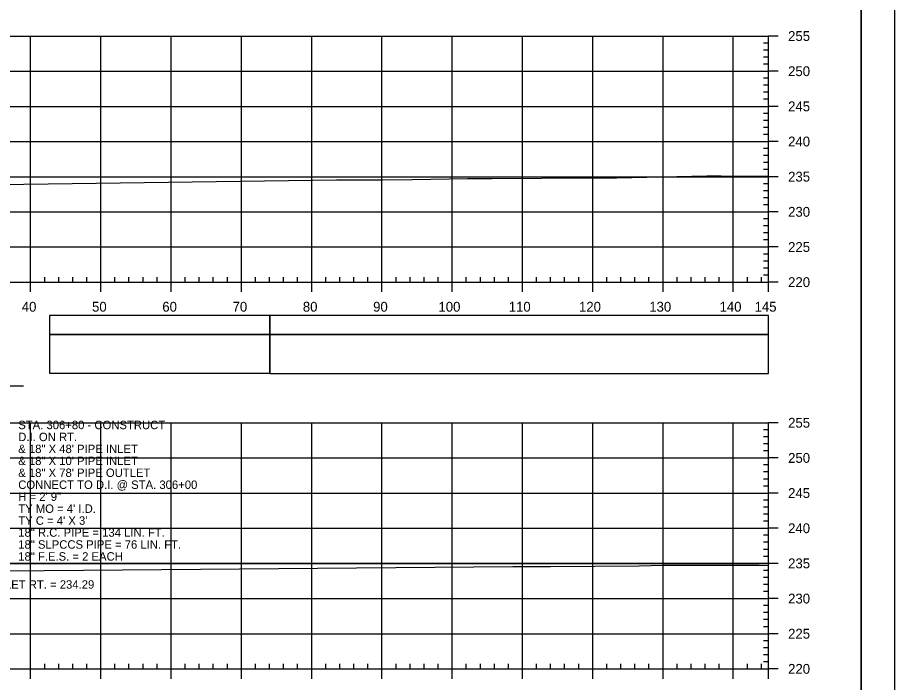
# Model space of a CAD drawing. Extents: x 1386544 to 1388153, y 379785 to 390999.
# Drawn here: x 1388028.4 to 1388153.2, y 384488.6 to 384583.1 of the extents above; entities that cross this region are included whole.
import ezdxf

# ---------------------------------------------------------------- set-up
doc = ezdxf.new("R2010")
doc.units = 0
for name, color, linetype in [('R_Axis', 7, 'Continuous'), ('R_Axis Annot', 7, 'Continuous'), ('R_Border', 7, 'Continuous'), ('R_Exist Surface', 7, 'Continuous'), ('R_Grid', 7, 'Continuous'), ('R_No Plot', 7, 'Continuous'), ('R_Striping', 7, 'Continuous'), ('R_Water', 7, 'Continuous'), ('R_Water Annot', 7, 'Continuous')]:
    doc.layers.add(name, color=color, linetype=linetype)

msp = doc.modelspace()

# ---------------------------------------------------------------- linework, layer by layer
at = {"layer": 'R_Axis'}
for p, q in [((1388135.25, 384545.51), (1388135.25, 384580.51)), ((1388136.65, 384580.51), (1388135.25, 384580.51)), ((1388135.25, 384579.51), (1388134.55, 384579.51)), ((1388135.25, 384578.51), (1388134.55, 384578.51)), ((1388135.25, 384577.51), (1388134.55, 384577.51)), ((1388135.25, 384576.51), (1388134.55, 384576.51)), ((1388136.65, 384575.51), (1388135.25, 384575.51)), ((1388135.25, 384574.51), (1388134.55, 384574.51)), ((1388135.25, 384573.51), (1388134.55, 384573.51)), ((1388135.25, 384572.51), (1388134.55, 384572.51)), ((1388135.25, 384571.51), (1388134.55, 384571.51)), ((1388136.65, 384570.51), (1388135.25, 384570.51)), ((1388135.25, 384569.51), (1388134.55, 384569.51)), ((1388135.25, 384568.51), (1388134.55, 384568.51)), ((1388135.25, 384567.51), (1388134.55, 384567.51)), ((1388135.25, 384566.51), (1388134.55, 384566.51)), ((1388136.65, 384565.51), (1388135.25, 384565.51)), ((1388135.25, 384564.51), (1388134.55, 384564.51)), ((1388135.25, 384563.51), (1388134.55, 384563.51)), ((1388135.25, 384562.51), (1388134.55, 384562.51)), ((1388135.25, 384561.51), (1388134.55, 384561.51)), ((1388136.65, 384560.51), (1388135.25, 384560.51)), ((1388135.25, 384559.51), (1388134.55, 384559.51)), ((1388135.25, 384558.51), (1388134.55, 384558.51)), ((1388135.25, 384557.51), (1388134.55, 384557.51)), ((1388135.25, 384556.51), (1388134.55, 384556.51)), ((1388136.65, 384555.51), (1388135.25, 384555.51)), ((1388135.25, 384554.51), (1388134.55, 384554.51)), ((1388135.25, 384553.51), (1388134.55, 384553.51)), ((1388135.25, 384552.51), (1388134.55, 384552.51)), ((1388135.25, 384551.51), (1388134.55, 384551.51)), ((1388136.65, 384550.51), (1388135.25, 384550.51)), ((1388135.25, 384549.51), (1388134.55, 384549.51)), ((1388135.25, 384548.51), (1388134.55, 384548.51)), ((1388135.25, 384547.51), (1388134.55, 384547.51)), ((1387845.25, 384545.51), (1388135.25, 384545.51)), ((1388030.25, 384544.11), (1388030.25, 384545.51)), ((1388032.25, 384545.51), (1388032.25, 384546.21)), ((1388034.25, 384545.51), (1388034.25, 384546.21)), ((1388036.25, 384545.51), (1388036.25, 384546.21)), ((1388038.25, 384545.51), (1388038.25, 384546.21)), ((1388040.25, 384544.11), (1388040.25, 384545.51)), ((1388042.25, 384545.51), (1388042.25, 384546.21)), ((1388044.25, 384545.51), (1388044.25, 384546.21)), ((1388046.25, 384545.51), (1388046.25, 384546.21)), ((1388048.25, 384545.51), (1388048.25, 384546.21)), ((1388050.25, 384544.11), (1388050.25, 384545.51)), ((1388052.25, 384545.51), (1388052.25, 384546.21)), ((1388054.25, 384545.51), (1388054.25, 384546.21)), ((1388056.25, 384545.51), (1388056.25, 384546.21)), ((1388058.25, 384545.51), (1388058.25, 384546.21)), ((1388060.25, 384544.11), (1388060.25, 384545.51)), ((1388062.25, 384545.51), (1388062.25, 384546.21)), ((1388064.25, 384545.51), (1388064.25, 384546.21)), ((1388066.25, 384545.51), (1388066.25, 384546.21)), ((1388068.25, 384545.51), (1388068.25, 384546.21)), ((1388070.25, 384544.11), (1388070.25, 384545.51)), ((1388072.25, 384545.51), (1388072.25, 384546.21)), ((1388074.25, 384545.51), (1388074.25, 384546.21)), ((1388076.25, 384545.51), (1388076.25, 384546.21)), ((1388078.25, 384545.51), (1388078.25, 384546.21)), ((1388080.25, 384544.11), (1388080.25, 384545.51)), ((1388082.25, 384545.51), (1388082.25, 384546.21)), ((1388084.25, 384545.51), (1388084.25, 384546.21)), ((1388086.25, 384545.51), (1388086.25, 384546.21)), ((1388088.25, 384545.51), (1388088.25, 384546.21)), ((1388090.25, 384544.11), (1388090.25, 384545.51)), ((1388092.25, 384545.51), (1388092.25, 384546.21)), ((1388094.25, 384545.51), (1388094.25, 384546.21)), ((1388096.25, 384545.51), (1388096.25, 384546.21)), ((1388098.25, 384545.51), (1388098.25, 384546.21)), ((1388100.25, 384544.11), (1388100.25, 384545.51)), ((1388102.25, 384545.51), (1388102.25, 384546.21)), ((1388104.25, 384545.51), (1388104.25, 384546.21)), ((1388106.25, 384545.51), (1388106.25, 384546.21)), ((1388108.25, 384545.51), (1388108.25, 384546.21)), ((1388110.25, 384544.11), (1388110.25, 384545.51)), ((1388112.25, 384545.51), (1388112.25, 384546.21)), ((1388114.25, 384545.51), (1388114.25, 384546.21)), ((1388116.25, 384545.51), (1388116.25, 384546.21)), ((1388118.25, 384545.51), (1388118.25, 384546.21)), ((1388120.25, 384544.11), (1388120.25, 384545.51)), ((1388122.25, 384545.51), (1388122.25, 384546.21)), ((1388124.25, 384545.51), (1388124.25, 384546.21)), ((1388126.25, 384545.51), (1388126.25, 384546.21)), ((1388128.25, 384545.51), (1388128.25, 384546.21)), ((1388130.25, 384544.11), (1388130.25, 384545.51)), ((1388132.25, 384545.51), (1388132.25, 384546.21)), ((1388134.25, 384545.51), (1388134.25, 384546.21)), ((1388135.25, 384546.51), (1388134.55, 384546.51)), ((1388135.25, 384544.11), (1388135.25, 384545.51)), ((1388136.65, 384545.51), (1388135.25, 384545.51)), ((1388135.25, 384490.51), (1388135.25, 384525.51)), ((1388136.65, 384525.51), (1388135.25, 384525.51)), ((1388135.25, 384524.51), (1388134.55, 384524.51)), ((1388135.25, 384523.51), (1388134.55, 384523.51)), ((1388135.25, 384522.51), (1388134.55, 384522.51)), ((1388135.25, 384521.51), (1388134.55, 384521.51)), ((1388136.65, 384520.51), (1388135.25, 384520.51)), ((1388135.25, 384519.51), (1388134.55, 384519.51)), ((1388135.25, 384518.51), (1388134.55, 384518.51)), ((1388135.25, 384517.51), (1388134.55, 384517.51)), ((1388135.25, 384516.51), (1388134.55, 384516.51)), ((1388136.65, 384515.51), (1388135.25, 384515.51)), ((1388135.25, 384514.51), (1388134.55, 384514.51)), ((1388135.25, 384513.51), (1388134.55, 384513.51)), ((1388135.25, 384512.51), (1388134.55, 384512.51)), ((1388135.25, 384511.51), (1388134.55, 384511.51)), ((1388136.65, 384510.51), (1388135.25, 384510.51)), ((1388135.25, 384509.51), (1388134.55, 384509.51)), ((1388135.25, 384508.51), (1388134.55, 384508.51)), ((1388135.25, 384507.51), (1388134.55, 384507.51)), ((1388135.25, 384506.51), (1388134.55, 384506.51)), ((1388136.65, 384505.51), (1388135.25, 384505.51)), ((1388135.25, 384504.51), (1388134.55, 384504.51)), ((1388135.25, 384503.51), (1388134.55, 384503.51)), ((1388135.25, 384502.51), (1388134.55, 384502.51)), ((1388135.25, 384501.51), (1388134.55, 384501.51)), ((1388136.65, 384500.51), (1388135.25, 384500.51)), ((1388135.25, 384499.51), (1388134.55, 384499.51)), ((1388135.25, 384498.51), (1388134.55, 384498.51)), ((1388135.25, 384497.51), (1388134.55, 384497.51)), ((1388135.25, 384496.51), (1388134.55, 384496.51)), ((1388136.65, 384495.51), (1388135.25, 384495.51)), ((1388135.25, 384494.51), (1388134.55, 384494.51)), ((1388135.25, 384493.51), (1388134.55, 384493.51)), ((1388135.25, 384492.51), (1388134.55, 384492.51)), ((1387845.25, 384490.51), (1388135.25, 384490.51)), ((1388030.25, 384489.11), (1388030.25, 384490.51)), ((1388032.25, 384490.51), (1388032.25, 384491.21)), ((1388034.25, 384490.51), (1388034.25, 384491.21)), ((1388036.25, 384490.51), (1388036.25, 384491.21)), ((1388038.25, 384490.51), (1388038.25, 384491.21)), ((1388040.25, 384489.11), (1388040.25, 384490.51)), ((1388042.25, 384490.51), (1388042.25, 384491.21)), ((1388044.25, 384490.51), (1388044.25, 384491.21)), ((1388046.25, 384490.51), (1388046.25, 384491.21)), ((1388048.25, 384490.51), (1388048.25, 384491.21)), ((1388050.25, 384489.11), (1388050.25, 384490.51)), ((1388052.25, 384490.51), (1388052.25, 384491.21)), ((1388054.25, 384490.51), (1388054.25, 384491.21)), ((1388056.25, 384490.51), (1388056.25, 384491.21)), ((1388058.25, 384490.51), (1388058.25, 384491.21)), ((1388060.25, 384489.11), (1388060.25, 384490.51)), ((1388062.25, 384490.51), (1388062.25, 384491.21)), ((1388064.25, 384490.51), (1388064.25, 384491.21)), ((1388066.25, 384490.51), (1388066.25, 384491.21)), ((1388068.25, 384490.51), (1388068.25, 384491.21)), ((1388070.25, 384489.11), (1388070.25, 384490.51)), ((1388072.25, 384490.51), (1388072.25, 384491.21)), ((1388074.25, 384490.51), (1388074.25, 384491.21)), ((1388076.25, 384490.51), (1388076.25, 384491.21)), ((1388078.25, 384490.51), (1388078.25, 384491.21)), ((1388080.25, 384489.11), (1388080.25, 384490.51)), ((1388082.25, 384490.51), (1388082.25, 384491.21)), ((1388084.25, 384490.51), (1388084.25, 384491.21)), ((1388086.25, 384490.51), (1388086.25, 384491.21)), ((1388088.25, 384490.51), (1388088.25, 384491.21)), ((1388090.25, 384489.11), (1388090.25, 384490.51)), ((1388092.25, 384490.51), (1388092.25, 384491.21)), ((1388094.25, 384490.51), (1388094.25, 384491.21)), ((1388096.25, 384490.51), (1388096.25, 384491.21)), ((1388098.25, 384490.51), (1388098.25, 384491.21)), ((1388100.25, 384489.11), (1388100.25, 384490.51)), ((1388102.25, 384490.51), (1388102.25, 384491.21)), ((1388104.25, 384490.51), (1388104.25, 384491.21)), ((1388106.25, 384490.51), (1388106.25, 384491.21)), ((1388108.25, 384490.51), (1388108.25, 384491.21)), ((1388110.25, 384489.11), (1388110.25, 384490.51)), ((1388112.25, 384490.51), (1388112.25, 384491.21)), ((1388114.25, 384490.51), (1388114.25, 384491.21)), ((1388116.25, 384490.51), (1388116.25, 384491.21)), ((1388118.25, 384490.51), (1388118.25, 384491.21)), ((1388120.25, 384489.11), (1388120.25, 384490.51)), ((1388122.25, 384490.51), (1388122.25, 384491.21)), ((1388124.25, 384490.51), (1388124.25, 384491.21)), ((1388126.25, 384490.51), (1388126.25, 384491.21)), ((1388128.25, 384490.51), (1388128.25, 384491.21)), ((1388130.25, 384489.11), (1388130.25, 384490.51)), ((1388132.25, 384490.51), (1388132.25, 384491.21)), ((1388134.25, 384490.51), (1388134.25, 384491.21)), ((1388135.25, 384491.51), (1388134.55, 384491.51)), ((1388135.25, 384489.11), (1388135.25, 384490.51)), ((1388136.65, 384490.51), (1388135.25, 384490.51))]:
    msp.add_line(p, q, dxfattribs=at)
at = {"layer": 'R_Axis Annot'}
for points in [[(1388064.27, 384538.07), (1388135.25, 384538.07), (1388135.25, 384540.78), (1388064.27, 384540.78)], [(1388064.27, 384532.54), (1388135.25, 384532.54), (1388135.25, 384538.07), (1388064.27, 384538.07)]]:
    msp.add_lwpolyline(points, close=True, dxfattribs=at)
at = {"layer": 'R_Border'}
msp.add_line((1388148.43, 384468.35), (1388148.43, 384673.81), dxfattribs=at)
at = {"layer": 'R_Exist Surface'}
for points in [[(1388073.79, 384560.04), (1388080.31, 384560.04), (1388084.58, 384560.11), (1388092.43, 384560.23), (1388095.89, 384560.26), (1388110.02, 384560.33), (1388113.66, 384560.35), (1388126.46, 384560.61), (1388128.54, 384560.61), (1388135.25, 384560.56)], [(1388015.58, 384559.25), (1388073.79, 384560.04)], [(1388015.46, 384504.38), (1388098.86, 384505.05)], [(1388098.86, 384505.05), (1388102.38, 384505.08), (1388104.23, 384505.09), (1388116.84, 384505.17), (1388120.29, 384505.24), (1388133.92, 384505.24), (1388135.25, 384505.23)]]:
    msp.add_lwpolyline(points, dxfattribs=at)
at = {"layer": 'R_Grid'}
for p, q in [((1387845.25, 384580.51), (1388135.25, 384580.51)), ((1387845.25, 384580.51), (1388135.25, 384580.51)), ((1387845.25, 384580.51), (1388135.25, 384580.51)), ((1388030.25, 384545.51), (1388030.25, 384580.51)), ((1388030.25, 384545.51), (1388030.25, 384580.51)), ((1388030.25, 384545.51), (1388030.25, 384580.51)), ((1388040.25, 384545.51), (1388040.25, 384580.51)), ((1388040.25, 384545.51), (1388040.25, 384580.51)), ((1388040.25, 384545.51), (1388040.25, 384580.51)), ((1388050.25, 384545.51), (1388050.25, 384580.51)), ((1388050.25, 384545.51), (1388050.25, 384580.51)), ((1388050.25, 384545.51), (1388050.25, 384580.51)), ((1388060.25, 384545.51), (1388060.25, 384580.51)), ((1388060.25, 384545.51), (1388060.25, 384580.51)), ((1388060.25, 384545.51), (1388060.25, 384580.51)), ((1388070.25, 384545.51), (1388070.25, 384580.51)), ((1388070.25, 384545.51), (1388070.25, 384580.51)), ((1388070.25, 384545.51), (1388070.25, 384580.51)), ((1388080.25, 384545.51), (1388080.25, 384580.51)), ((1388080.25, 384545.51), (1388080.25, 384580.51)), ((1388080.25, 384545.51), (1388080.25, 384580.51)), ((1388090.25, 384545.51), (1388090.25, 384580.51)), ((1388090.25, 384545.51), (1388090.25, 384580.51)), ((1388090.25, 384545.51), (1388090.25, 384580.51)), ((1388100.25, 384545.51), (1388100.25, 384580.51)), ((1388100.25, 384545.51), (1388100.25, 384580.51)), ((1388100.25, 384545.51), (1388100.25, 384580.51)), ((1388110.25, 384545.51), (1388110.25, 384580.51)), ((1388110.25, 384545.51), (1388110.25, 384580.51)), ((1388110.25, 384545.51), (1388110.25, 384580.51)), ((1388120.25, 384545.51), (1388120.25, 384580.51)), ((1388120.25, 384545.51), (1388120.25, 384580.51)), ((1388120.25, 384545.51), (1388120.25, 384580.51)), ((1388130.25, 384545.51), (1388130.25, 384580.51)), ((1388130.25, 384545.51), (1388130.25, 384580.51)), ((1388130.25, 384545.51), (1388130.25, 384580.51)), ((1388135.25, 384545.51), (1388135.25, 384580.51)), ((1388135.25, 384545.51), (1388135.25, 384580.51)), ((1388135.25, 384545.51), (1388135.25, 384580.51)), ((1387845.25, 384575.51), (1388135.25, 384575.51)), ((1387845.25, 384575.51), (1388135.25, 384575.51)), ((1387845.25, 384575.51), (1388135.25, 384575.51)), ((1387845.25, 384570.51), (1388135.25, 384570.51)), ((1387845.25, 384570.51), (1388135.25, 384570.51)), ((1387845.25, 384570.51), (1388135.25, 384570.51)), ((1387845.25, 384565.51), (1388135.25, 384565.51)), ((1387845.25, 384565.51), (1388135.25, 384565.51)), ((1387845.25, 384565.51), (1388135.25, 384565.51)), ((1387845.25, 384560.51), (1388135.25, 384560.51)), ((1387845.25, 384555.51), (1388135.25, 384555.51)), ((1387845.25, 384555.51), (1388135.25, 384555.51)), ((1387845.25, 384555.51), (1388135.25, 384555.51)), ((1387845.25, 384550.51), (1388135.25, 384550.51)), ((1387845.25, 384550.51), (1388135.25, 384550.51)), ((1387845.25, 384550.51), (1388135.25, 384550.51)), ((1387845.25, 384545.51), (1388135.25, 384545.51)), ((1387845.25, 384545.51), (1388135.25, 384545.51)), ((1387845.25, 384545.51), (1388135.25, 384545.51)), ((1387845.25, 384525.51), (1388135.25, 384525.51)), ((1387845.25, 384525.51), (1388135.25, 384525.51)), ((1388030.25, 384490.51), (1388030.25, 384525.51)), ((1388030.25, 384490.51), (1388030.25, 384525.51)), ((1388040.25, 384490.51), (1388040.25, 384525.51)), ((1388040.25, 384490.51), (1388040.25, 384525.51)), ((1388050.25, 384490.51), (1388050.25, 384525.51)), ((1388050.25, 384490.51), (1388050.25, 384525.51)), ((1388060.25, 384490.51), (1388060.25, 384525.51)), ((1388060.25, 384490.51), (1388060.25, 384525.51)), ((1388070.25, 384490.51), (1388070.25, 384525.51)), ((1388070.25, 384490.51), (1388070.25, 384525.51)), ((1388080.25, 384490.51), (1388080.25, 384525.51)), ((1388080.25, 384490.51), (1388080.25, 384525.51)), ((1388090.25, 384490.51), (1388090.25, 384525.51)), ((1388090.25, 384490.51), (1388090.25, 384525.51)), ((1388100.25, 384490.51), (1388100.25, 384525.51)), ((1388100.25, 384490.51), (1388100.25, 384525.51)), ((1388110.25, 384490.51), (1388110.25, 384525.51)), ((1388110.25, 384490.51), (1388110.25, 384525.51)), ((1388120.25, 384490.51), (1388120.25, 384525.51)), ((1388120.25, 384490.51), (1388120.25, 384525.51)), ((1388130.25, 384490.51), (1388130.25, 384525.51)), ((1388130.25, 384490.51), (1388130.25, 384525.51)), ((1388135.25, 384490.51), (1388135.25, 384525.51)), ((1388135.25, 384490.51), (1388135.25, 384525.51)), ((1387845.25, 384520.51), (1388135.25, 384520.51)), ((1387845.25, 384520.51), (1388135.25, 384520.51)), ((1387845.25, 384515.51), (1388135.25, 384515.51)), ((1387845.25, 384515.51), (1388135.25, 384515.51)), ((1387845.25, 384510.51), (1388135.25, 384510.51)), ((1387845.25, 384510.51), (1388135.25, 384510.51)), ((1387845.25, 384505.52), (1388135.25, 384505.52)), ((1387845.25, 384505.52), (1388135.25, 384505.52)), ((1387845.25, 384505.51), (1388135.25, 384505.51)), ((1387845.25, 384505.51), (1388135.25, 384505.51)), ((1387845.25, 384500.51), (1388135.25, 384500.51)), ((1387845.25, 384500.51), (1388135.25, 384500.51)), ((1387845.25, 384495.51), (1388135.25, 384495.51)), ((1387845.25, 384495.51), (1388135.25, 384495.51)), ((1387845.25, 384490.51), (1388135.25, 384490.51)), ((1387845.25, 384490.51), (1388135.25, 384490.51))]:
    msp.add_line(p, q, dxfattribs=at)
at = {"layer": 'R_No Plot'}
for points in [[(1387819.84, 384677.7), (1388153.18, 384677.7), (1388153.18, 384464.36), (1387819.84, 384464.36)], [(1388066.17, 384673.81), (1388085.79, 384673.81), (1388085.79, 384663.93), (1388101.9, 384663.93), (1388125.1, 384663.93), (1388125.1, 384639.59), (1388148.43, 384639.59), (1388148.43, 384468.35), (1387832.25, 384468.35), (1387832.25, 384673.81)]]:
    msp.add_lwpolyline(points, close=True, dxfattribs=at)
at = {"layer": 'R_Striping'}
for points in [[(1388032.93, 384538.07), (1388064.27, 384538.07), (1388064.27, 384540.78), (1388032.93, 384540.78)], [(1388032.93, 384532.55), (1388064.27, 384532.55), (1388064.27, 384538.07), (1388032.93, 384538.07)]]:
    msp.add_lwpolyline(points, close=True, dxfattribs=at)
at = {"layer": 'R_Water'}
msp.add_line((1388029.26, 384530.71), (1388023.26, 384530.71), dxfattribs=at)

# ---------------------------------------------------------------- texts
at = {"layer": 'R_Axis Annot'}
for s, p in [('255', (1388138.05, 384579.81)), ('250', (1388138.05, 384574.81)), ('245', (1388138.05, 384569.81)), ('240', (1388138.05, 384564.81)), ('235', (1388138.05, 384559.81)), ('230', (1388138.05, 384554.81)), ('225', (1388138.05, 384549.81)), ('220', (1388138.05, 384544.81)), ('40', (1388028.99, 384541.31)), ('50', (1388038.99, 384541.31)), ('60', (1388048.99, 384541.31)), ('70', (1388058.99, 384541.31)), ('80', (1388068.99, 384541.31)), ('90', (1388078.99, 384541.31)), ('100', (1388088.29, 384541.31)), ('110', (1388098.29, 384541.31)), ('120', (1388108.29, 384541.31)), ('130', (1388118.29, 384541.31)), ('140', (1388128.29, 384541.31)), ('145', (1388133.28, 384541.31)), ('255', (1388138.05, 384524.81)), ('250', (1388138.05, 384519.81)), ('245', (1388138.05, 384514.81)), ('240', (1388138.05, 384509.81)), ('235', (1388138.05, 384504.81)), ('230', (1388138.05, 384499.81)), ('225', (1388138.05, 384494.81)), ('220', (1388138.05, 384489.81))]:
    msp.add_text(s, height=1.4, dxfattribs=at).set_placement(p)
at = {"layer": 'R_Water Annot'}
for s, p in [('STA. 306+80 - CONSTRUCT', (1388028.49, 384524.6)), ('D.I. ON RT.', (1388028.49, 384522.9)), ('& 18" X 48\' PIPE INLET', (1388028.49, 384521.2)), ('& 18" X 10\' PIPE INLET', (1388028.49, 384519.5)), ('& 18" X 78\' PIPE OUTLET', (1388028.49, 384517.8)), ('CONNECT TO D.I. @ STA. 306+00', (1388028.49, 384516.1)), ('H = 2\' 9"', (1388028.49, 384514.4)), ("TY MO = 4' I.D.", (1388028.49, 384512.7)), ("TY C = 4' X 3'", (1388028.49, 384511)), ('18" R.C. PIPE = 134 LIN. FT.', (1388028.49, 384509.3)), ('18" SLPCCS PIPE = 76 LIN. FT.', (1388028.49, 384507.6)), ('18" F.E.S. = 2 EACH', (1388028.49, 384505.9)), ('F.L. INLET RT. = 234.29', (1388021.78, 384501.91))]:
    msp.add_text(s, height=1.2, dxfattribs=at).set_placement(p)

doc.saveas('drawing.dxf')
